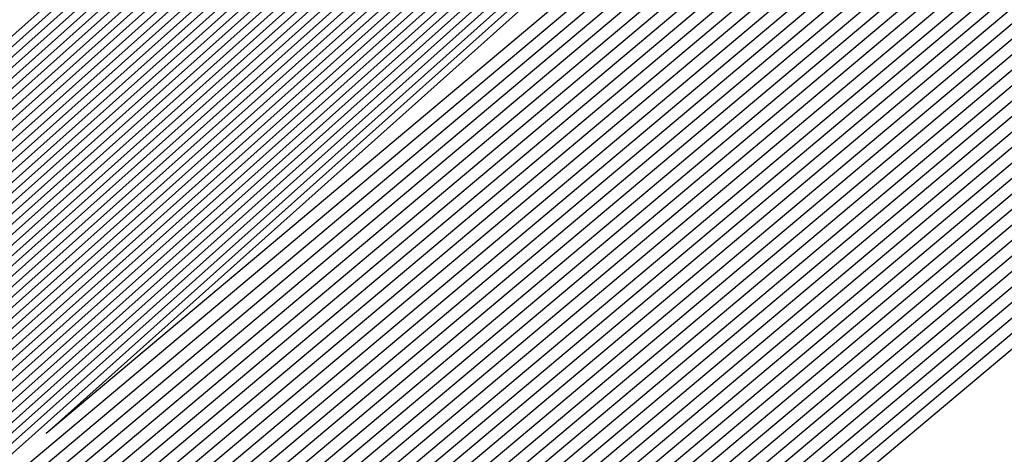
# Model space of a CAD drawing. Extents: x 3249832 to 3255657, y 13789405 to 13793316.
# Tile 674 of 1056: x 3253202.845 to 3253203.114, y 13791252.501 to 13791252.62. Entities that reach past the tile are written whole.
import ezdxf

# ---------------------------------------------------------------- set-up
doc = ezdxf.new("R2010")
doc.units = 0
doc.header["$LTSCALE"] = 100
doc.header["$MEASUREMENT"] = 0
for name, color, linetype in [('GRATIO_03231_CON', 1, 'CONTINUOUS'), ('GRATIO_0323_ICON', 1, 'CONTINUOUS'), ('TARGETS_EAST', 7, 'CONTINUOUS')]:
    doc.layers.add(name, color=color, linetype=linetype)

# ---------------------------------------------------------------- blocks, each defined once
blk = doc.blocks.new('Gratio_032316_contours')
at = {"layer": 'GRATIO_03231_CON', "color": 5, "linetype": 'Continuous', "flags": 128}
for points in [[(3253308.192, 13791343.54795), (3253292.88418, 13791330.06879), (3253274.82152, 13791314.26524), (3253259.43492, 13791300.86805), (3253250.80192, 13791293.42045), (3253247.58666, 13791290.71576), (3253247.09991, 13791290.35984), (3253246.63023, 13791289.95949), (3253243.37731, 13791287.12548), (3253234.5186, 13791279.46953), (3253219.10173, 13791266.20888), (3253203.65505, 13791252.98282), (3253196.57706, 13791247.03615)], [(3253307.93948, 13791343.33011), (3253292.69468, 13791329.90645), (3253274.70635, 13791314.16802), (3253259.38301, 13791300.82611), (3253250.78538, 13791293.40937), (3253247.58319, 13791290.71602), (3253247.09838, 13791290.36164), (3253246.63006, 13791289.96223), (3253243.38596, 13791287.13554), (3253234.55099, 13791279.49977), (3253219.17525, 13791266.27429), (3253203.76972, 13791253.08339), (3253196.71057, 13791247.15255)], [(3253307.68696, 13791343.11228), (3253292.50518, 13791329.74412), (3253274.59119, 13791314.0708), (3253259.33109, 13791300.78416), (3253250.76884, 13791293.3983), (3253247.57972, 13791290.71628), (3253247.09685, 13791290.36343), (3253246.62988, 13791289.96496), (3253243.39462, 13791287.1456), (3253234.58339, 13791279.53), (3253219.24877, 13791266.33971), (3253203.88439, 13791253.18397), (3253196.84408, 13791247.26894)], [(3253307.18192, 13791342.67661), (3253292.12619, 13791329.41946), (3253274.36086, 13791313.87636), (3253259.22726, 13791300.70028), (3253250.73575, 13791293.37615), (3253247.57277, 13791290.7168), (3253247.09378, 13791290.36703), (3253246.62953, 13791289.97042), (3253243.41193, 13791287.16573), (3253234.64818, 13791279.59048), (3253219.39582, 13791266.47055), (3253204.11372, 13791253.38512), (3253197.11109, 13791247.50173)], [(3253306.9294, 13791342.45877), (3253291.93669, 13791329.25712), (3253274.24569, 13791313.77914), (3253259.17535, 13791300.65833), (3253250.71921, 13791293.36507), (3253247.5693, 13791290.71706), (3253247.09225, 13791290.36882), (3253246.62935, 13791289.97315), (3253243.42058, 13791287.17579), (3253234.68057, 13791279.62072), (3253219.46933, 13791266.53596), (3253204.22838, 13791253.4857), (3253197.2446, 13791247.61813)], [(3253197.37811, 13791247.73453), (3253204.16201, 13791253.79385), (3253219.20635, 13791266.98719), (3253234.27212, 13791280.15631), (3253242.94947, 13791287.73567), (3253246.14503, 13791290.53046), (3253246.59459, 13791290.9386), (3253246.9406, 13791291.27669), (3253249.45223, 13791293.53623), (3253256.30531, 13791299.62744), (3253268.59199, 13791310.49904), (3253283.06958, 13791323.25385), (3253295.41169, 13791334.0332)], [(3253306.67688, 13791342.24094), (3253291.74719, 13791329.09479), (3253274.13052, 13791313.68192), (3253259.12343, 13791300.61639), (3253250.70267, 13791293.354), (3253247.56583, 13791290.71731), (3253247.09072, 13791290.37062), (3253246.62918, 13791289.97588), (3253243.42924, 13791287.18585), (3253234.71297, 13791279.65096), (3253219.54285, 13791266.60138), (3253204.34305, 13791253.58627), (3253197.37811, 13791247.73453)], [(3253197.51162, 13791247.85093), (3253204.27717, 13791253.89386), (3253219.28082, 13791267.05151), (3253234.30586, 13791280.18501), (3253242.95976, 13791287.74384), (3253246.14676, 13791290.53099), (3253246.5953, 13791290.9378), (3253246.93389, 13791291.26859), (3253249.39143, 13791293.47944), (3253256.09688, 13791299.43942), (3253268.11888, 13791310.07683), (3253282.28459, 13791322.55687), (3253294.36082, 13791333.10401)], [(3253306.42436, 13791342.0231), (3253291.55769, 13791328.93246), (3253274.01535, 13791313.58469), (3253259.07151, 13791300.57445), (3253250.68613, 13791293.34292), (3253247.56236, 13791290.71757), (3253247.08919, 13791290.37242), (3253246.629, 13791289.97862), (3253243.43789, 13791287.19591), (3253234.74536, 13791279.68119), (3253219.61637, 13791266.6668), (3253204.45771, 13791253.68685), (3253197.51162, 13791247.85092)], [(3253197.77863, 13791248.08372), (3253204.50749, 13791254.09388), (3253219.42977, 13791267.18016), (3253234.37333, 13791280.2424), (3253242.98034, 13791287.76019), (3253246.15023, 13791290.53204), (3253246.59673, 13791290.93621), (3253246.92048, 13791291.25238), (3253249.26983, 13791293.36586), (3253255.68002, 13791299.0634), (3253267.17265, 13791309.2324), (3253280.71459, 13791321.16291), (3253292.25906, 13791331.24562), (3253298.86322, 13791336.86351)], [(3253305.91932, 13791341.58743), (3253291.17869, 13791328.60779), (3253273.78502, 13791313.39025), (3253258.96768, 13791300.49056), (3253250.65304, 13791293.32077), (3253247.55541, 13791290.71809), (3253247.08612, 13791290.37601), (3253246.62865, 13791289.98408), (3253243.4552, 13791287.21604), (3253234.81015, 13791279.74167), (3253219.76341, 13791266.79763), (3253204.68704, 13791253.888), (3253197.77863, 13791248.08372)], [(3253197.91214, 13791248.20012), (3253204.62265, 13791254.19388), (3253219.50424, 13791267.24448), (3253234.40706, 13791280.2711), (3253242.99064, 13791287.76837), (3253246.15197, 13791290.53257), (3253246.59744, 13791290.93542), (3253246.91378, 13791291.24427), (3253249.20903, 13791293.30907), (3253255.47159, 13791298.87539), (3253266.69953, 13791308.81019), (3253279.9296, 13791320.46593), (3253291.20819, 13791330.31643), (3253297.66843, 13791335.81202)], [(3253305.6668, 13791341.36959), (3253290.98919, 13791328.44546), (3253273.66985, 13791313.29303), (3253258.91577, 13791300.44861), (3253250.6365, 13791293.30969), (3253247.55194, 13791290.71835), (3253247.08459, 13791290.37781), (3253246.62848, 13791289.98681), (3253243.46386, 13791287.2261), (3253234.84255, 13791279.77191), (3253219.83693, 13791266.86305), (3253204.80171, 13791253.98858), (3253197.91214, 13791248.20012)], [(3253198.04565, 13791248.31651), (3253204.73781, 13791254.29389), (3253219.57872, 13791267.3088), (3253234.4408, 13791280.2998), (3253243.00093, 13791287.77654), (3253246.1537, 13791290.53309), (3253246.59816, 13791290.93462), (3253246.90707, 13791291.23617), (3253249.14823, 13791293.25228), (3253255.26316, 13791298.68738), (3253266.22642, 13791308.38798), (3253279.1446, 13791319.76895), (3253290.15731, 13791329.38723), (3253296.47364, 13791334.76054)], [(3253305.41428, 13791341.15176), (3253290.79969, 13791328.28313), (3253273.55469, 13791313.19581), (3253258.86385, 13791300.40667), (3253250.61995, 13791293.29862), (3253247.54847, 13791290.71861), (3253247.08306, 13791290.3796), (3253246.6283, 13791289.98954), (3253243.47251, 13791287.23616), (3253234.87494, 13791279.80214), (3253219.91045, 13791266.92847), (3253204.91637, 13791254.08915), (3253198.04565, 13791248.31651)], [(3253198.17916, 13791248.43291), (3253204.85297, 13791254.3939), (3253219.65319, 13791267.37312), (3253234.47453, 13791280.32849), (3253243.01122, 13791287.78471), (3253246.15544, 13791290.53362), (3253246.59887, 13791290.93382), (3253246.90036, 13791291.22806), (3253249.08743, 13791293.19549), (3253255.05473, 13791298.49937), (3253265.7533, 13791307.96577), (3253278.3596, 13791319.07197), (3253289.10643, 13791328.45804), (3253295.27885, 13791333.70905)], [(3253305.16176, 13791340.93392), (3253290.6102, 13791328.1208), (3253273.43952, 13791313.09859), (3253258.81194, 13791300.36473), (3253250.60341, 13791293.28754), (3253247.545, 13791290.71886), (3253247.08152, 13791290.3814), (3253246.62812, 13791289.99227), (3253243.48117, 13791287.24622), (3253234.90734, 13791279.83238), (3253219.98397, 13791266.99388), (3253205.03104, 13791254.18973), (3253198.17916, 13791248.43291)], [(3253198.44617, 13791248.6657), (3253205.08329, 13791254.59392), (3253219.80214, 13791267.50177), (3253234.542, 13791280.38589), (3253243.0318, 13791287.80106), (3253246.15891, 13791290.53467), (3253246.6003, 13791290.93223), (3253246.88695, 13791291.21186), (3253248.96583, 13791293.08191), (3253254.63787, 13791298.12335), (3253264.80707, 13791307.12135), (3253276.7896, 13791317.678), (3253287.00468, 13791326.59965), (3253292.88927, 13791331.60608), (3253295.95133, 13791334.07094)], [(3253304.65672, 13791340.49825), (3253290.2312, 13791327.79613), (3253273.20919, 13791312.90414), (3253258.70811, 13791300.28084), (3253250.57033, 13791293.26539), (3253247.53805, 13791290.71938), (3253247.07846, 13791290.385), (3253246.62777, 13791289.99774), (3253243.49848, 13791287.26634), (3253234.97213, 13791279.89286), (3253220.13101, 13791267.12472), (3253205.26037, 13791254.39088), (3253198.44617, 13791248.6657)], [(3253198.57968, 13791248.7821), (3253205.19845, 13791254.69392), (3253219.87661, 13791267.56609), (3253234.57574, 13791280.41459), (3253243.04209, 13791287.80924), (3253246.16064, 13791290.53519), (3253246.60101, 13791290.93144), (3253246.88025, 13791291.20375), (3253248.90503, 13791293.02512), (3253254.42944, 13791297.93534), (3253264.33396, 13791306.69914), (3253276.00461, 13791316.98102), (3253285.9538, 13791325.67045), (3253291.69448, 13791330.55459), (3253294.7416, 13791333.01142)], [(3253304.4042, 13791340.28041), (3253290.0417, 13791327.6338), (3253273.09402, 13791312.80692), (3253258.65619, 13791300.2389), (3253250.55378, 13791293.25432), (3253247.53458, 13791290.71964), (3253247.07693, 13791290.38679), (3253246.6276, 13791290.00047), (3253243.50713, 13791287.2764), (3253235.00453, 13791279.9231), (3253220.20453, 13791267.19013), (3253205.37503, 13791254.49146), (3253198.57968, 13791248.7821)], [(3253198.71319, 13791248.8985), (3253205.31361, 13791254.79393), (3253219.95108, 13791267.63041), (3253234.60947, 13791280.44328), (3253243.05239, 13791287.81741), (3253246.16237, 13791290.53572), (3253246.60172, 13791290.93064), (3253246.87354, 13791291.19565), (3253248.84423, 13791292.96834), (3253254.22101, 13791297.74733), (3253263.86084, 13791306.27693), (3253275.21961, 13791316.28404), (3253284.90293, 13791324.74126), (3253290.49969, 13791329.50311), (3253293.53187, 13791331.9519)], [(3253304.15168, 13791340.06258), (3253289.8522, 13791327.47147), (3253272.97886, 13791312.7097), (3253258.60428, 13791300.19695), (3253250.53724, 13791293.24324), (3253247.53111, 13791290.7199), (3253247.07539, 13791290.38859), (3253246.62742, 13791290.0032), (3253243.51579, 13791287.28647), (3253235.03692, 13791279.95333), (3253220.27805, 13791267.25555), (3253205.4897, 13791254.59203), (3253198.71319, 13791248.8985)], [(3253198.8467, 13791249.0149), (3253205.42877, 13791254.89394), (3253220.02556, 13791267.69473), (3253234.64321, 13791280.47198), (3253243.06268, 13791287.82558), (3253246.16411, 13791290.53624), (3253246.60244, 13791290.92984), (3253246.86684, 13791291.18754), (3253248.78343, 13791292.91155), (3253254.01258, 13791297.55932), (3253263.38773, 13791305.85472), (3253274.43461, 13791315.58706), (3253283.85205, 13791323.81207), (3253289.3049, 13791328.45162), (3253292.32214, 13791330.89237), (3253295.39879, 13791333.38715)], [(3253303.89916, 13791339.84474), (3253289.6627, 13791327.30914), (3253272.86369, 13791312.61248), (3253258.55236, 13791300.15501), (3253250.5207, 13791293.23216), (3253247.52764, 13791290.72015), (3253247.07386, 13791290.39039), (3253246.62724, 13791290.00593), (3253243.52444, 13791287.29653), (3253235.06932, 13791279.98357), (3253220.35157, 13791267.32097), (3253205.60436, 13791254.69261), (3253198.8467, 13791249.01489)], [(3253199.11371, 13791249.24769), (3253205.65909, 13791255.09396), (3253220.17451, 13791267.82338), (3253234.71068, 13791280.52937), (3253243.08326, 13791287.84193), (3253246.16758, 13791290.53729), (3253246.60386, 13791290.92825), (3253246.85342, 13791291.17133), (3253248.66183, 13791292.79797), (3253253.59572, 13791297.1833), (3253262.4415, 13791305.01029), (3253272.86462, 13791314.1931), (3253281.7503, 13791321.95368), (3253286.91532, 13791326.34865), (3253289.90268, 13791328.77333), (3253293.18693, 13791331.45768)], [(3253303.39412, 13791339.40907), (3253289.2837, 13791326.98447), (3253272.63335, 13791312.41804), (3253258.44853, 13791300.07112), (3253250.48761, 13791293.21001), (3253247.52069, 13791290.72067), (3253247.0708, 13791290.39398), (3253246.62689, 13791290.0114), (3253243.54175, 13791287.31665), (3253235.13411, 13791280.04405), (3253220.49861, 13791267.4518), (3253205.83369, 13791254.89376), (3253199.11371, 13791249.24769)], [(3253199.24722, 13791249.36409), (3253205.77425, 13791255.19397), (3253220.24898, 13791267.8877), (3253234.74441, 13791280.55807), (3253243.09355, 13791287.85011), (3253246.16931, 13791290.53782), (3253246.60458, 13791290.92746), (3253246.84672, 13791291.16323), (3253248.60103, 13791292.74118), (3253253.38729, 13791296.99529), (3253261.96839, 13791304.58808), (3253272.07962, 13791313.49612), (3253280.69942, 13791321.02448), (3253285.72053, 13791325.29717), (3253288.69295, 13791327.71381), (3253292.081, 13791330.49295), (3253297.61917, 13791335.1971)], [(3253303.1416, 13791339.19123), (3253289.09421, 13791326.82214), (3253272.51819, 13791312.32081), (3253258.39661, 13791300.02918), (3253250.47107, 13791293.19894), (3253247.51722, 13791290.72093), (3253247.06927, 13791290.39578), (3253246.62672, 13791290.01413), (3253243.55041, 13791287.32671), (3253235.1665, 13791280.07429), (3253220.57213, 13791267.51722), (3253205.94836, 13791254.99434), (3253199.24722, 13791249.36409)], [(3253199.38073, 13791249.48048), (3253205.88941, 13791255.29397), (3253220.32345, 13791267.95202), (3253234.77815, 13791280.58677), (3253243.10385, 13791287.85828), (3253246.17105, 13791290.53834), (3253246.60529, 13791290.92666), (3253246.84001, 13791291.15513), (3253248.54023, 13791292.68439), (3253253.17886, 13791296.80728), (3253261.49527, 13791304.16587), (3253271.29462, 13791312.79914), (3253279.64854, 13791320.09529), (3253284.52574, 13791324.24568), (3253287.48322, 13791326.65429), (3253290.97507, 13791329.52822), (3253296.71525, 13791334.41022)], [(3253302.88908, 13791338.9734), (3253288.90471, 13791326.65981), (3253272.40302, 13791312.22359), (3253258.3447, 13791299.98724), (3253250.45453, 13791293.18786), (3253247.51375, 13791290.72119), (3253247.06773, 13791290.39757), (3253246.62654, 13791290.01686), (3253243.55907, 13791287.33677), (3253235.1989, 13791280.10452), (3253220.64565, 13791267.58263), (3253206.06302, 13791255.09491), (3253199.38073, 13791249.48048)], [(3253199.51424, 13791249.59688), (3253206.00457, 13791255.39398), (3253220.39793, 13791268.01634), (3253234.81188, 13791280.61546), (3253243.11414, 13791287.86646), (3253246.17278, 13791290.53887), (3253246.606, 13791290.92586), (3253246.83331, 13791291.14702), (3253248.47943, 13791292.6276), (3253252.97044, 13791296.61927), (3253261.02215, 13791303.74366), (3253270.50962, 13791312.10216), (3253278.59767, 13791319.16609), (3253283.33095, 13791323.1942), (3253286.27349, 13791325.59476), (3253289.86914, 13791328.56348), (3253295.81132, 13791333.62334)], [(3253302.63656, 13791338.75556), (3253288.71521, 13791326.49747), (3253272.28786, 13791312.12637), (3253258.29278, 13791299.94529), (3253250.43798, 13791293.17679), (3253247.51028, 13791290.72145), (3253247.0662, 13791290.39937), (3253246.62637, 13791290.01959), (3253243.56772, 13791287.34683), (3253235.23129, 13791280.13476), (3253220.71917, 13791267.64805), (3253206.17769, 13791255.19549), (3253199.51423, 13791249.59688)], [(3253199.78125, 13791249.82967), (3253206.23489, 13791255.594), (3253220.54687, 13791268.14499), (3253234.87935, 13791280.67286), (3253243.13472, 13791287.8828), (3253246.17625, 13791290.53992), (3253246.60743, 13791290.92427), (3253246.8199, 13791291.13081), (3253248.35784, 13791292.51402), (3253252.55358, 13791296.24325), (3253260.07593, 13791302.89924), (3253268.93963, 13791310.70819), (3253276.49591, 13791317.3077), (3253280.94137, 13791321.09123), (3253283.85403, 13791323.47572), (3253287.65728, 13791326.63402), (3253294.00347, 13791332.04958)], [(3253302.13153, 13791338.31989), (3253288.33621, 13791326.17281), (3253272.05752, 13791311.93193), (3253258.18895, 13791299.8614), (3253250.4049, 13791293.15464), (3253247.50334, 13791290.72196), (3253247.06314, 13791290.40297), (3253246.62601, 13791290.02505), (3253243.58503, 13791287.36696), (3253235.29608, 13791280.19524), (3253220.86621, 13791267.77889), (3253206.40702, 13791255.39664), (3253199.78125, 13791249.82967)], [(3253199.91476, 13791249.94607), (3253206.35005, 13791255.69401), (3253220.62135, 13791268.20931), (3253234.91309, 13791280.70156), (3253243.14501, 13791287.89098), (3253246.17798, 13791290.54045), (3253246.60814, 13791290.92348), (3253246.81319, 13791291.12271), (3253248.29704, 13791292.45723), (3253252.34515, 13791296.05524), (3253259.60281, 13791302.47703), (3253268.15463, 13791310.01121), (3253275.44504, 13791316.37851), (3253279.74658, 13791320.03974), (3253282.6443, 13791322.4162), (3253286.55135, 13791325.66929), (3253293.09954, 13791331.2627), (3253300.79521, 13791337.86923)], [(3253301.879, 13791338.10206), (3253288.14671, 13791326.01048), (3253271.94236, 13791311.83471), (3253258.13704, 13791299.81946), (3253250.38836, 13791293.14356), (3253247.49986, 13791290.72222), (3253247.0616, 13791290.40476), (3253246.62584, 13791290.02779), (3253243.59369, 13791287.37702), (3253235.32848, 13791280.22547), (3253220.93973, 13791267.8443), (3253206.52168, 13791255.49722), (3253199.91476, 13791249.94607)], [(3253200.04827, 13791250.06247), (3253206.46521, 13791255.79401), (3253220.69582, 13791268.27363), (3253234.94682, 13791280.73025), (3253243.15531, 13791287.89915), (3253246.17972, 13791290.54097), (3253246.60886, 13791290.92268), (3253246.80649, 13791291.1146), (3253248.23624, 13791292.40044), (3253252.13672, 13791295.86723), (3253259.1297, 13791302.05482), (3253267.36963, 13791309.31423), (3253274.39416, 13791315.44932), (3253278.55179, 13791318.98826), (3253281.43456, 13791321.35667), (3253285.44542, 13791324.70455), (3253292.19561, 13791330.47582), (3253300.12972, 13791337.29016)], [(3253301.62648, 13791337.88422), (3253287.95721, 13791325.84815), (3253271.82719, 13791311.73748), (3253258.08512, 13791299.77752), (3253250.37181, 13791293.13248), (3253247.49639, 13791290.72248), (3253247.06007, 13791290.40656), (3253246.62566, 13791290.03052), (3253243.60234, 13791287.38708), (3253235.36087, 13791280.25571), (3253221.01325, 13791267.90972), (3253206.63635, 13791255.59779), (3253200.04827, 13791250.06247)], [(3253200.18178, 13791250.17887), (3253206.58037, 13791255.89402), (3253220.77029, 13791268.33795), (3253234.98056, 13791280.75895), (3253243.1656, 13791287.90733), (3253246.18145, 13791290.5415), (3253246.60957, 13791290.92188), (3253246.79978, 13791291.1065), (3253248.17544, 13791292.34365), (3253251.92829, 13791295.67922), (3253258.65658, 13791301.63261), (3253266.58464, 13791308.61725), (3253273.34328, 13791314.52012), (3253277.357, 13791317.93677), (3253280.22483, 13791320.29715), (3253284.33949, 13791323.73982), (3253291.29169, 13791329.68894), (3253299.46423, 13791336.71108)], [(3253301.37397, 13791337.66638), (3253287.76771, 13791325.68581), (3253271.71202, 13791311.64027), (3253258.03321, 13791299.73557), (3253250.35527, 13791293.12141), (3253247.49292, 13791290.72274), (3253247.05854, 13791290.40836), (3253246.62549, 13791290.03325), (3253243.611, 13791287.39714), (3253235.39327, 13791280.28595), (3253221.08677, 13791267.97514), (3253206.75101, 13791255.69837), (3253200.18178, 13791250.17887)], [(3253200.44879, 13791250.41166), (3253206.81069, 13791256.09404), (3253220.91924, 13791268.4666), (3253235.04803, 13791280.81634), (3253243.18618, 13791287.92368), (3253246.18492, 13791290.54255), (3253246.611, 13791290.92029), (3253246.78637, 13791291.09029), (3253248.05384, 13791292.23007), (3253251.51143, 13791295.3032), (3253257.71035, 13791300.78818), (3253265.01464, 13791307.22329), (3253271.24153, 13791312.66173), (3253274.96742, 13791315.8338), (3253277.80537, 13791318.17811), (3253282.12763, 13791321.81036), (3253289.48383, 13791328.11518), (3253298.13324, 13791335.55292)], [(3253300.86893, 13791337.23071), (3253287.38872, 13791325.36115), (3253271.48169, 13791311.44582), (3253257.92938, 13791299.65169), (3253250.32219, 13791293.09926), (3253247.48598, 13791290.72325), (3253247.05547, 13791290.41195), (3253246.62514, 13791290.03871), (3253243.62831, 13791287.41727), (3253235.45806, 13791280.34643), (3253221.23381, 13791268.10597), (3253206.98034, 13791255.89952), (3253200.44879, 13791250.41166)], [(3253200.5823, 13791250.52806), (3253206.92586, 13791256.19405), (3253220.99372, 13791268.53092), (3253235.08176, 13791280.84504), (3253243.19647, 13791287.93185), (3253246.18666, 13791290.54307), (3253246.61171, 13791290.9195), (3253246.77966, 13791291.08219), (3253247.99304, 13791292.17328), (3253251.303, 13791295.11519), (3253257.23724, 13791300.36597), (3253264.22964, 13791306.52631), (3253270.19065, 13791311.73254), (3253273.77263, 13791314.78231), (3253276.59564, 13791317.11859), (3253281.0217, 13791320.84562), (3253288.57991, 13791327.3283), (3253297.46775, 13791334.97385)], [(3253300.61641, 13791337.01288), (3253287.19922, 13791325.19882), (3253271.36652, 13791311.3486), (3253257.87746, 13791299.60974), (3253250.30564, 13791293.08818), (3253247.4825, 13791290.72351), (3253247.05394, 13791290.41375), (3253246.62496, 13791290.04144), (3253243.63696, 13791287.42733), (3253235.49045, 13791280.37666), (3253221.30733, 13791268.17139), (3253207.09501, 13791256.0001), (3253200.5823, 13791250.52806)], [(3253200.71581, 13791250.64445), (3253207.04102, 13791256.29406), (3253221.06819, 13791268.59524), (3253235.1155, 13791280.87374), (3253243.20676, 13791287.94002), (3253246.18839, 13791290.5436), (3253246.61242, 13791290.9187), (3253246.77296, 13791291.07408), (3253247.93224, 13791292.11649), (3253251.09457, 13791294.92718), (3253256.76412, 13791299.94376), (3253263.44465, 13791305.82933), (3253269.13978, 13791310.80334), (3253272.57784, 13791313.73083), (3253275.38591, 13791316.05906), (3253279.91577, 13791319.88089), (3253287.67598, 13791326.54142), (3253296.80226, 13791334.39477)], [(3253300.36389, 13791336.79504), (3253287.00972, 13791325.03648), (3253271.25136, 13791311.25138), (3253257.82555, 13791299.5678), (3253250.2891, 13791293.07711), (3253247.47903, 13791290.72377), (3253247.05241, 13791290.41554), (3253246.62478, 13791290.04418), (3253243.64562, 13791287.43739), (3253235.52285, 13791280.4069), (3253221.38085, 13791268.2368), (3253207.20967, 13791256.10068), (3253200.71581, 13791250.64445)], [(3253200.84932, 13791250.76085), (3253207.15618, 13791256.39406), (3253221.14266, 13791268.65956), (3253235.14923, 13791280.90243), (3253243.21706, 13791287.9482), (3253246.19012, 13791290.54412), (3253246.61314, 13791290.9179), (3253246.76625, 13791291.06598), (3253247.87144, 13791292.0597), (3253250.88614, 13791294.73917), (3253256.29101, 13791299.52155), (3253262.65965, 13791305.13235), (3253268.0889, 13791309.87415), (3253271.38305, 13791312.67934), (3253274.17618, 13791314.99954), (3253278.80984, 13791318.91616), (3253286.77206, 13791325.75454), (3253296.13677, 13791333.81569)], [(3253300.11137, 13791336.57721), (3253286.82022, 13791324.87415), (3253271.13619, 13791311.15416), (3253257.77363, 13791299.52586), (3253250.27256, 13791293.06603), (3253247.47556, 13791290.72403), (3253247.05088, 13791290.41734), (3253246.62461, 13791290.04691), (3253243.65427, 13791287.44745), (3253235.55525, 13791280.43714), (3253221.45437, 13791268.30222), (3253207.32434, 13791256.20125), (3253200.84931, 13791250.76085)], [(3253201.11633, 13791250.99365), (3253207.3865, 13791256.59408), (3253221.29161, 13791268.78821), (3253235.2167, 13791280.95983), (3253243.23764, 13791287.96455), (3253246.19359, 13791290.54517), (3253246.61456, 13791290.91631), (3253246.75284, 13791291.04977), (3253247.74984, 13791291.94612), (3253250.46928, 13791294.36315), (3253255.34478, 13791298.67713), (3253261.08965, 13791303.73839), (3253265.98715, 13791308.01576), (3253268.99347, 13791310.57637), (3253271.75672, 13791312.8805), (3253276.59798, 13791316.9867), (3253284.9642, 13791324.18078), (3253294.80578, 13791332.65754)], [(3253299.60633, 13791336.14153), (3253286.44122, 13791324.54949), (3253270.90586, 13791310.95971), (3253257.6698, 13791299.44197), (3253250.23947, 13791293.04388), (3253247.46862, 13791290.72454), (3253247.04781, 13791290.42093), (3253246.62426, 13791290.05237), (3253243.67158, 13791287.46757), (3253235.62004, 13791280.49761), (3253221.60141, 13791268.43306), (3253207.55367, 13791256.4024), (3253201.11633, 13791250.99364)], [(3253201.24984, 13791251.11004), (3253207.50166, 13791256.69409), (3253221.36608, 13791268.85253), (3253235.25044, 13791280.98852), (3253243.24793, 13791287.97272), (3253246.19533, 13791290.5457), (3253246.61528, 13791290.91552), (3253246.74613, 13791291.04167), (3253247.68904, 13791291.88933), (3253250.26085, 13791294.17514), (3253254.87166, 13791298.25492), (3253260.30466, 13791303.04141), (3253264.93627, 13791307.08657), (3253267.79868, 13791309.52489), (3253270.54699, 13791311.82097), (3253275.49205, 13791316.02196), (3253284.06028, 13791323.3939), (3253294.14029, 13791332.07846)], [(3253299.35381, 13791335.9237), (3253286.25172, 13791324.38716), (3253270.79069, 13791310.86249), (3253257.61789, 13791299.40003), (3253250.22293, 13791293.0328), (3253247.46514, 13791290.7248), (3253247.04628, 13791290.42273), (3253246.62408, 13791290.0551), (3253243.68024, 13791287.47763), (3253235.65243, 13791280.52785), (3253221.67493, 13791268.49847), (3253207.66834, 13791256.50298), (3253201.24984, 13791251.11004)], [(3253201.38335, 13791251.22644), (3253207.61682, 13791256.7941), (3253221.44056, 13791268.91685), (3253235.28417, 13791281.01722), (3253243.25822, 13791287.9809), (3253246.19706, 13791290.54622), (3253246.61599, 13791290.91472), (3253246.73943, 13791291.03356), (3253247.62824, 13791291.83254), (3253250.05242, 13791293.98713), (3253254.39855, 13791297.83271), (3253259.51966, 13791302.34443), (3253263.88539, 13791306.15737), (3253266.60389, 13791308.4734), (3253269.33726, 13791310.76145), (3253274.38613, 13791315.05723), (3253283.15635, 13791322.60702), (3253293.4748, 13791331.49938)], [(3253299.10129, 13791335.70586), (3253286.06223, 13791324.22482), (3253270.67552, 13791310.76527), (3253257.56597, 13791299.35808), (3253250.20639, 13791293.02173), (3253247.46167, 13791290.72506), (3253247.04475, 13791290.42453), (3253246.62391, 13791290.05783), (3253243.68889, 13791287.4877), (3253235.68483, 13791280.55809), (3253221.74845, 13791268.56389), (3253207.783, 13791256.60355), (3253201.38335, 13791251.22644)], [(3253201.51686, 13791251.34284), (3253207.73198, 13791256.8941), (3253221.51503, 13791268.98117), (3253235.31791, 13791281.04592), (3253243.26852, 13791287.98907), (3253246.1988, 13791290.54675), (3253246.6167, 13791290.91393), (3253246.73272, 13791291.02546), (3253247.56744, 13791291.77576), (3253249.84399, 13791293.79912), (3253253.92543, 13791297.41049), (3253258.73466, 13791301.64744), (3253262.83452, 13791305.22818), (3253265.4091, 13791307.42192), (3253268.12753, 13791309.70193), (3253273.2802, 13791314.0925), (3253282.25242, 13791321.82014), (3253292.80931, 13791330.9203), (3253301.81088, 13791338.63068)], [(3253298.84877, 13791335.48803), (3253285.87273, 13791324.06249), (3253270.56035, 13791310.66805), (3253257.51405, 13791299.31614), (3253250.18984, 13791293.01065), (3253247.4582, 13791290.72532), (3253247.04322, 13791290.42633), (3253246.62373, 13791290.06056), (3253243.69755, 13791287.49776), (3253235.71722, 13791280.58833), (3253221.82197, 13791268.62931), (3253207.89767, 13791256.70413), (3253201.51686, 13791251.34284)], [(3253201.78387, 13791251.57563), (3253207.9623, 13791257.09412), (3253221.66398, 13791269.10982), (3253235.38538, 13791281.10331), (3253243.2891, 13791288.00542), (3253246.20227, 13791290.5478), (3253246.61813, 13791290.91233), (3253246.71931, 13791291.00925), (3253247.44584, 13791291.66218), (3253249.42713, 13791293.4231), (3253252.9792, 13791296.56607), (3253257.16467, 13791300.25348), (3253260.73276, 13791303.36979), (3253263.01952, 13791305.31895), (3253265.70807, 13791307.58288), (3253271.06834, 13791312.16303), (3253280.44457, 13791320.24638), (3253291.47832, 13791329.76215), (3253300.88547, 13791337.82513)], [(3253298.34373, 13791335.05235), (3253285.49373, 13791323.73782), (3253270.33006, 13791310.47357), (3253257.41034, 13791299.23211), (3253250.15702, 13791292.9882), (3253247.45165, 13791290.72536), (3253247.04061, 13791290.42937), (3253246.62378, 13791290.06555), (3253243.71512, 13791287.51757), (3253235.78213, 13791280.64867), (3253221.96904, 13791268.7601), (3253208.127, 13791256.90528), (3253201.78387, 13791251.57563)], [(3253201.91738, 13791251.69203), (3253208.07746, 13791257.19413), (3253221.73845, 13791269.17414), (3253235.41911, 13791281.13201), (3253243.29939, 13791288.01359), (3253246.204, 13791290.54832), (3253246.61884, 13791290.91154), (3253246.71261, 13791291.00114), (3253247.38504, 13791291.60539), (3253249.2187, 13791293.23509), (3253252.50609, 13791296.14386), (3253256.37967, 13791299.5565), (3253259.68189, 13791302.44059), (3253261.82473, 13791304.26746), (3253264.49834, 13791306.52336), (3253269.96241, 13791311.1983), (3253279.54064, 13791319.4595), (3253290.81283, 13791329.18307), (3253300.42277, 13791337.42236)], [(3253298.09121, 13791334.83452), (3253285.30424, 13791323.57548), (3253270.21493, 13791310.37629), (3253257.35856, 13791299.19), (3253250.14077, 13791292.97675), (3253247.44864, 13791290.72505), (3253247.03961, 13791290.4305), (3253246.62406, 13791290.06771), (3253243.72406, 13791287.52727), (3253235.81466, 13791280.67874), (3253222.0426, 13791268.82547), (3253208.24167, 13791257.00585), (3253201.91738, 13791251.69203)], [(3253202.05089, 13791251.80842), (3253208.19262, 13791257.29414), (3253221.81293, 13791269.23846), (3253235.45285, 13791281.16071), (3253243.30968, 13791288.02177), (3253246.20573, 13791290.54885), (3253246.61956, 13791290.91074), (3253246.7059, 13791290.99304), (3253247.32424, 13791291.5486), (3253249.01027, 13791293.04708), (3253252.03297, 13791295.72165), (3253255.59467, 13791298.85952), (3253258.63101, 13791301.5114), (3253260.62994, 13791303.21597), (3253263.28861, 13791305.46384), (3253268.85648, 13791310.23357), (3253278.63672, 13791318.67262), (3253290.14734, 13791328.60399), (3253299.96006, 13791337.01958)], [(3253297.83869, 13791334.61668), (3253285.11475, 13791323.41314), (3253270.09981, 13791310.27902), (3253257.30679, 13791299.14788), (3253250.12455, 13791292.96527), (3253247.44567, 13791290.72468), (3253247.03867, 13791290.43158), (3253246.62439, 13791290.06982), (3253243.73305, 13791287.53693), (3253235.8472, 13791280.70879), (3253222.11616, 13791268.89083), (3253208.35634, 13791257.10642), (3253202.05089, 13791251.80842)], [(3253222.18973, 13791268.9562), (3253208.47101, 13791257.20698), (3253202.18439, 13791251.92482), (3253202.18439, 13791251.92482), (3253208.30778, 13791257.39414), (3253221.8874, 13791269.30278)], [(3253222.33685, 13791269.08692), (3253208.70035, 13791257.40813), (3253202.45141, 13791252.15761), (3253202.45141, 13791252.15761), (3253208.5381, 13791257.59416), (3253222.03635, 13791269.43142)], [(3253222.41042, 13791269.15229), (3253208.81502, 13791257.50869), (3253202.58492, 13791252.27401), (3253202.58492, 13791252.27401), (3253208.65326, 13791257.69417), (3253222.11082, 13791269.49575)], [(3253222.48398, 13791269.21765), (3253208.92969, 13791257.60926), (3253202.71843, 13791252.39041), (3253202.71843, 13791252.39041), (3253208.76842, 13791257.79418), (3253222.18529, 13791269.56007)], [(3253222.55754, 13791269.28301), (3253209.04436, 13791257.70983), (3253202.85194, 13791252.50681), (3253202.85193, 13791252.50681), (3253208.88358, 13791257.89419), (3253222.25977, 13791269.62439)]]:
    blk.add_lwpolyline(points, dxfattribs=at)
at = {"layer": 'GRATIO_0323_ICON', "color": 7, "linetype": 'Continuous', "flags": 128}
for points in [[(3253307.43444, 13791342.89444), (3253292.31568, 13791329.58179), (3253274.47602, 13791313.97358), (3253259.27918, 13791300.74222), (3253250.7523, 13791293.38722), (3253247.57625, 13791290.71654), (3253247.09531, 13791290.36523), (3253246.62971, 13791289.96769), (3253243.40327, 13791287.15567), (3253234.61578, 13791279.56024), (3253219.3223, 13791266.40513), (3253203.99905, 13791253.28454), (3253196.97759, 13791247.38534)], [(3253197.64512, 13791247.96732), (3253204.39233, 13791253.99387), (3253219.3553, 13791267.11584), (3253234.33959, 13791280.21371), (3253242.97005, 13791287.75202), (3253246.1485, 13791290.53152), (3253246.59602, 13791290.93701), (3253246.92719, 13791291.26048), (3253249.33063, 13791293.42265), (3253255.88845, 13791299.25141), (3253267.64576, 13791309.65462), (3253281.49959, 13791321.85989), (3253293.30994, 13791332.17482)], [(3253306.17184, 13791341.80526), (3253291.36819, 13791328.77013), (3253273.90019, 13791313.48747), (3253259.0196, 13791300.5325), (3253250.66958, 13791293.33184), (3253247.55889, 13791290.71783), (3253247.08765, 13791290.37421), (3253246.62883, 13791289.98135), (3253243.44655, 13791287.20597), (3253234.77776, 13791279.71143), (3253219.68989, 13791266.73221), (3253204.57238, 13791253.78743), (3253197.64512, 13791247.96732)], [(3253198.31266, 13791248.54931), (3253204.96813, 13791254.49391), (3253219.72766, 13791267.43745), (3253234.50827, 13791280.35719), (3253243.02151, 13791287.79289), (3253246.15717, 13791290.53414), (3253246.59958, 13791290.93303), (3253246.89366, 13791291.21996), (3253249.02663, 13791293.1387), (3253254.8463, 13791298.31136), (3253265.28019, 13791307.54356), (3253277.5746, 13791318.37498), (3253288.05556, 13791327.52884), (3253294.08406, 13791332.65756)], [(3253304.90924, 13791340.71608), (3253290.4207, 13791327.95847), (3253273.32436, 13791313.00136), (3253258.76002, 13791300.32278), (3253250.58687, 13791293.27647), (3253247.54153, 13791290.71912), (3253247.07999, 13791290.3832), (3253246.62795, 13791289.99501), (3253243.48982, 13791287.25628), (3253234.93973, 13791279.86262), (3253220.05749, 13791267.0593), (3253205.1457, 13791254.2903), (3253198.31267, 13791248.54931)], [(3253198.9802, 13791249.13129), (3253205.54393, 13791254.99395), (3253220.10003, 13791267.75905), (3253234.67694, 13791280.50068), (3253243.07297, 13791287.83376), (3253246.16584, 13791290.53677), (3253246.60315, 13791290.92905), (3253246.86013, 13791291.17944), (3253248.72263, 13791292.85476), (3253253.80415, 13791297.37131), (3253262.91461, 13791305.43251), (3253273.64961, 13791314.89008), (3253282.80117, 13791322.88287), (3253288.11011, 13791327.40014), (3253291.11241, 13791329.83285), (3253294.29286, 13791332.42241)], [(3253303.64664, 13791339.62691), (3253289.4732, 13791327.1468), (3253272.74852, 13791312.51526), (3253258.50045, 13791300.11307), (3253250.50416, 13791293.22109), (3253247.52417, 13791290.72041), (3253247.07233, 13791290.39218), (3253246.62707, 13791290.00866), (3253243.5331, 13791287.30659), (3253235.10171, 13791280.01381), (3253220.42509, 13791267.38638), (3253205.71903, 13791254.79319), (3253198.9802, 13791249.13129)], [(3253199.64774, 13791249.71328), (3253206.11974, 13791255.49399), (3253220.4724, 13791268.08067), (3253234.84562, 13791280.64416), (3253243.12443, 13791287.87463), (3253246.17452, 13791290.53939), (3253246.60672, 13791290.92507), (3253246.8266, 13791291.13892), (3253248.41864, 13791292.57081), (3253252.76201, 13791296.43126), (3253260.54904, 13791303.32145), (3253269.72463, 13791311.40518), (3253277.54679, 13791318.2369), (3253282.13616, 13791322.14271), (3253285.06376, 13791324.53524), (3253288.76321, 13791327.59875), (3253294.90739, 13791332.83646)], [(3253302.38404, 13791338.53773), (3253288.52571, 13791326.33514), (3253272.17269, 13791312.02915), (3253258.24087, 13791299.90335), (3253250.42144, 13791293.16571), (3253247.50681, 13791290.7217), (3253247.06467, 13791290.40117), (3253246.62619, 13791290.02232), (3253243.57638, 13791287.3569), (3253235.26369, 13791280.165), (3253220.79269, 13791267.71347), (3253206.29235, 13791255.29606), (3253199.64775, 13791249.71328)], [(3253200.31528, 13791250.29526), (3253206.69554, 13791255.99403), (3253220.84477, 13791268.40227), (3253235.01429, 13791280.78765), (3253243.17589, 13791287.9155), (3253246.18319, 13791290.54202), (3253246.61028, 13791290.92109), (3253246.79307, 13791291.0984), (3253248.11464, 13791292.28686), (3253251.71986, 13791295.49121), (3253258.18347, 13791301.21039), (3253265.79964, 13791307.92027), (3253272.29241, 13791313.59093), (3253276.16221, 13791316.88528), (3253279.0151, 13791319.23763), (3253283.23356, 13791322.77509), (3253290.38776, 13791328.90206), (3253298.79874, 13791336.132)], [(3253301.12145, 13791337.44855), (3253287.57822, 13791325.52348), (3253271.59685, 13791311.54304), (3253257.98129, 13791299.69363), (3253250.33873, 13791293.11033), (3253247.48945, 13791290.723), (3253247.05701, 13791290.41015), (3253246.62531, 13791290.03598), (3253243.61965, 13791287.4072), (3253235.42566, 13791280.31619), (3253221.16029, 13791268.04055), (3253206.86568, 13791255.79895), (3253200.31528, 13791250.29526)], [(3253200.98282, 13791250.87725), (3253207.27134, 13791256.49407), (3253221.21714, 13791268.72389), (3253235.18297, 13791280.93113), (3253243.22735, 13791287.95637), (3253246.19186, 13791290.54465), (3253246.61385, 13791290.91711), (3253246.75955, 13791291.05787), (3253247.81064, 13791292.00291), (3253250.67771, 13791294.55116), (3253255.81789, 13791299.09934), (3253261.87465, 13791304.43537), (3253267.03802, 13791308.94496), (3253270.18826, 13791311.62786), (3253272.96645, 13791313.94002), (3253277.70391, 13791317.95143), (3253285.86813, 13791324.96766), (3253295.47128, 13791333.23661)], [(3253299.85885, 13791336.35937), (3253286.63072, 13791324.71182), (3253271.02102, 13791311.05694), (3253257.72172, 13791299.48391), (3253250.25601, 13791293.05496), (3253247.47209, 13791290.72429), (3253247.04935, 13791290.41914), (3253246.62443, 13791290.04964), (3253243.66293, 13791287.45751), (3253235.58764, 13791280.46738), (3253221.52789, 13791268.36764), (3253207.439, 13791256.30182), (3253200.98282, 13791250.87725)], [(3253201.65036, 13791251.45923), (3253207.84714, 13791256.99411), (3253221.5895, 13791269.04549), (3253235.35164, 13791281.07462), (3253243.27881, 13791287.99724), (3253246.20053, 13791290.54727), (3253246.61742, 13791290.91313), (3253246.72602, 13791291.01735), (3253247.50664, 13791291.71897), (3253249.63556, 13791293.61111), (3253253.45232, 13791296.98828), (3253257.94966, 13791300.95046), (3253261.78364, 13791304.29898), (3253264.21431, 13791306.37043), (3253266.9178, 13791308.64241), (3253272.17427, 13791313.12777), (3253281.3485, 13791321.03326), (3253292.14381, 13791330.34122), (3253301.34818, 13791338.22791)], [(3253298.59625, 13791335.27019), (3253285.68323, 13791323.90016), (3253270.44519, 13791310.57083), (3253257.46214, 13791299.2742), (3253250.1733, 13791292.99958), (3253247.45473, 13791290.72558), (3253247.04168, 13791290.42812), (3253246.62355, 13791290.0633), (3253243.7062, 13791287.50782), (3253235.74962, 13791280.61857), (3253221.89549, 13791268.69472), (3253208.01233, 13791256.80471), (3253201.65036, 13791251.45923)], [(3253222.26329, 13791269.02156), (3253208.58568, 13791257.30755), (3253202.3179, 13791252.04122), (3253202.3179, 13791252.04122), (3253208.42294, 13791257.49415), (3253221.96187, 13791269.36711)]]:
    blk.add_lwpolyline(points, dxfattribs=at)

msp = doc.modelspace()

# ---------------------------------------------------------------- block references
at = {"layer": 'TARGETS_EAST'}
msp.add_blockref('Gratio_032316_contours', (0, 0), dxfattribs=at)

doc.saveas('drawing.dxf')
